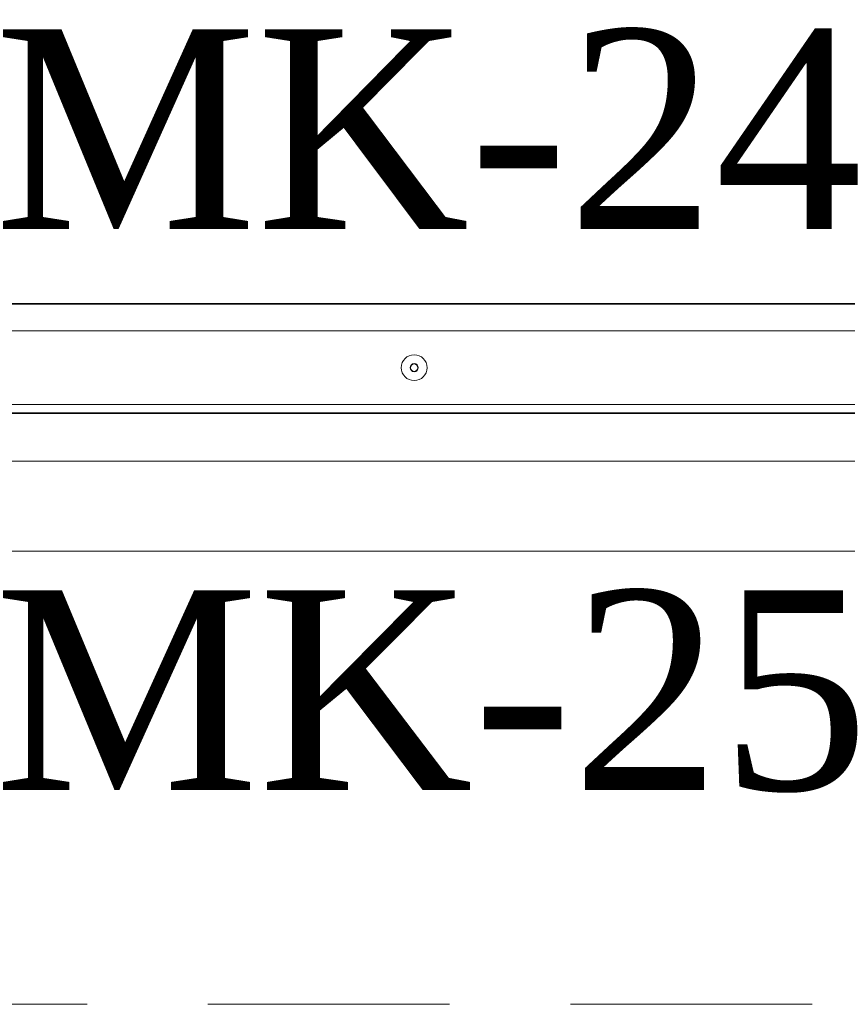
# Model space of a CAD drawing. Extents: x 3940905 to 4145695, y 925352 to 1109797.
# Tile 792 of 1056: x 4037364 to 4037621, y 1101154 to 1101460. Entities that reach past the tile are written whole.
import ezdxf

# ---------------------------------------------------------------- set-up
doc = ezdxf.new("R2010")
doc.units = 0
doc.header["$LTSCALE"] = 750
doc.header["$MEASUREMENT"] = 0
doc.linetypes.add('DASHED', pattern=[0.75, 0.5, -0.25])
doc.layers.get('0').update_dxf_attribs({"linetype": 'CONTINUOUS', "lineweight": 0})
doc.layers.add('CKD Equipments', color=252, linetype='CONTINUOUS', lineweight=0)
doc.layers.add('PDF_A - TEXT', color=7, linetype='CONTINUOUS')
doc.styles.add('CKD_Dimension Text', font='BOOKOS.TTF')

# ---------------------------------------------------------------- blocks, each defined once
blk = doc.blocks.new('4')
at = {"color": 1, "linetype": 'DASHED', "ltscale": 0.2}
blk.add_lwpolyline([(4049888.81, 1047768.24), (4050788.81, 1047768.24), (4050788.81, 1046868.24), (4049888.81, 1046868.24)], close=True, dxfattribs=at)

msp = doc.modelspace()

# ---------------------------------------------------------------- linework, layer by layer
at = {"layer": 'CKD Equipments', "color": 7, "linetype": 'Continuous', "lineweight": 35}
for p, q in [((4037114.02, 1101371.82, 1423.79), (4037811.51, 1101371.82, 1423.79)), ((4037724, 1101337.86, 1423.79), (4037249.04, 1101337.86, 1423.79))]:
    msp.add_line(p, q, dxfattribs=at)
at = {"layer": 'CKD Equipments', "color": 7, "linetype": 'Continuous'}
for p, q in [((4037185.65, 1101363.42, 1423.79), (4037787.31, 1101363.42, 1423.79)), ((4037185.77, 1101340.61, 1423.79), (4037787.31, 1101340.61, 1423.79)), ((4037785.52, 1101323.02, 1423.79), (4037187.52, 1101323.02, 1423.79)), ((4037858.52, 1101295.02, 1423.79), (4037114.52, 1101295.02, 1423.79))]:
    msp.add_line(p, q, dxfattribs=at)
for radius in [4, 1.25, 1.15]:
    msp.add_circle((4037486.52, 1101352.02, 1423.79), radius, dxfattribs=at)

# ---------------------------------------------------------------- block references
msp.add_blockref('4', (-12841.29, 54286.19, -7.61))

# ---------------------------------------------------------------- texts
at = {"layer": 'PDF_A - TEXT', "char_height": 61.9627, "width": 535.8708, "attachment_point": 1, "style": 'CKD_Dimension Text'}
for s, insert in [('\\pxqc;MK-24', (4037219.9, 1101457.05, -7.61)), ('\\pxqc;MK-25', (4037221.97, 1101282.96, -7.61))]:
    msp.add_mtext(s, dxfattribs=dict(at, insert=insert))

doc.saveas('drawing.dxf')
